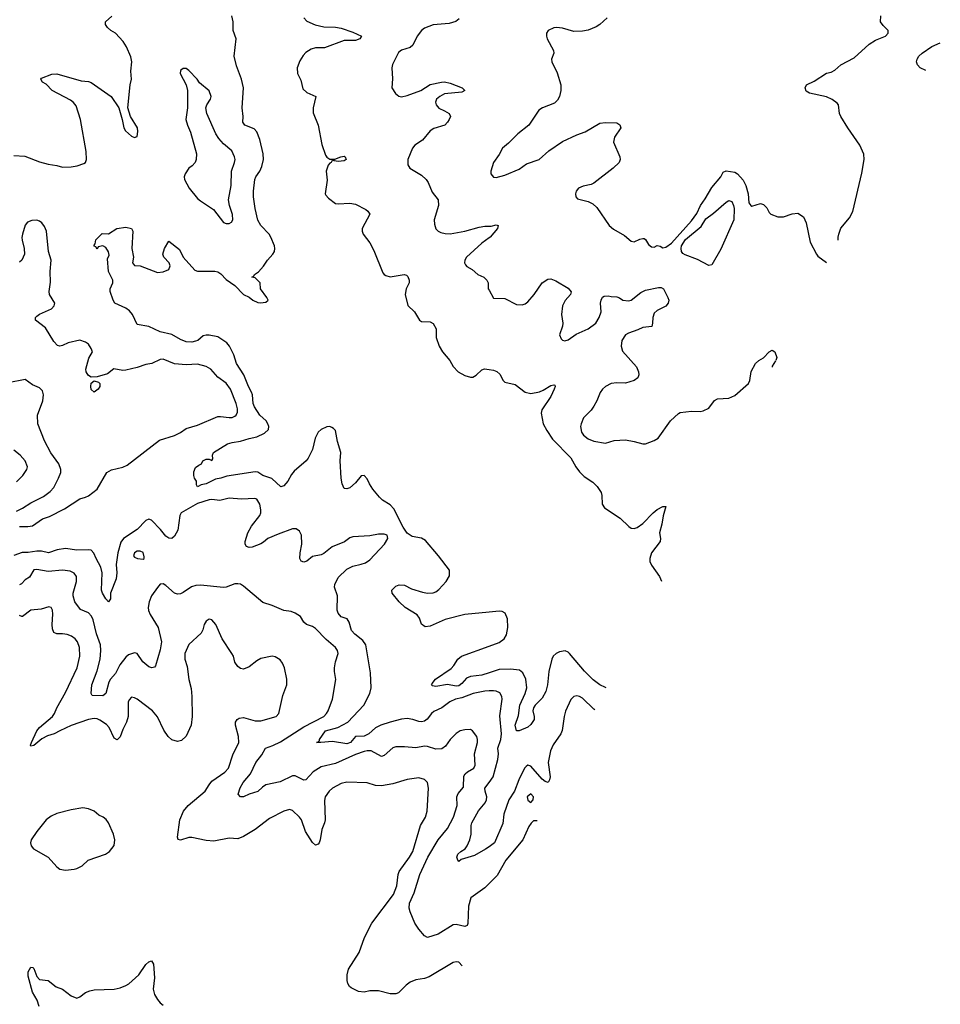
# Model space of a CAD drawing. Header units: inches. Extents: x 2134017 to 2292458, y 756222 to 916513.
# Tile 298 of 387: x 2246731 to 2253142, y 812245 to 819104. Entities that reach past the tile are written whole.
import ezdxf

# ---------------------------------------------------------------- set-up
doc = ezdxf.new("R2010")
doc.units = ezdxf.units.IN
doc.header["$MEASUREMENT"] = 0
doc.layers.add('C2841', color=7, linetype='Continuous')
doc.layers.add('C2851', color=7, linetype='Continuous')

msp = doc.modelspace()

# ---------------------------------------------------------------- linework, layer by layer
at = {"layer": 'C2841', "color": 5}
for points, elevation in [([(2246690, 818158), (2246766.8, 818153.2), (2246870, 818113.7), (2246930, 818097), (2246988.9, 818088.9), (2247030, 818077.6), (2247090, 818079.5), (2247132.7, 818087.3), (2247177.7, 818102.3), (2247189.6, 818110.4), (2247197, 818130), (2247194.7, 818185.3), (2247155, 818410), (2247124.4, 818504.4), (2247106.5, 818526.5), (2247084.4, 818544.4), (2246957.2, 818610), (2246914.8, 818654.8), (2246889, 818670), (2246878, 818690), (2246884, 818696), (2246955.9, 818724.1), (2246990, 818728.2), (2247159, 818679), (2247210, 818673.1), (2247230, 818666.4), (2247368.8, 818568.8), (2247422, 818490), (2247444.4, 818410), (2247455.5, 818350), (2247468, 818330), (2247510, 818293), (2247530, 818283), (2247550, 818291), (2247554.9, 818325.1), (2247551.9, 818350), (2247502, 818430), (2247484.5, 818490), (2247499.7, 818650), (2247509.5, 818690), (2247506.2, 818746.2), (2247511.1, 818810), (2247505.7, 818845.7), (2247475.2, 818915.2), (2247452.8, 818952.8), (2247399.3, 819010), (2247365.2, 819030), (2247342.7, 819050), (2247329.5, 819070), (2247329.3, 819090), (2247372.1, 819127.9)], 240), ([(2250000, 814977.8), (2249830, 814960.2), (2249694.1, 814925.9), (2249590, 814879.8), (2249554.5, 814874.5), (2249530, 814892.3), (2249514.6, 814934.6), (2249498.1, 814958.1), (2249415.1, 815010), (2249374, 815050), (2249326, 815110), (2249323.7, 815130), (2249350, 815157.1), (2249373.8, 815166.2), (2249410, 815166), (2249459.9, 815139.9), (2249536.7, 815116.7), (2249570, 815109.3), (2249610, 815111.8), (2249630, 815119.3), (2249650, 815133.8), (2249701, 815190), (2249723.2, 815230), (2249724.2, 815270), (2249647.5, 815370), (2249556.8, 815476.8), (2249530, 815491.8), (2249463.9, 815503.9), (2249430, 815526.6), (2249402.2, 815570), (2249335.8, 815695.8), (2249310, 815724.6), (2249257.7, 815757.7), (2249236.9, 815776.9), (2249190, 815834.5), (2249166.3, 815870), (2249150, 815906), (2249130, 815929.3), (2249110, 815926.6), (2249070, 815878.4), (2249030, 815842.7), (2249010, 815837.2), (2248990, 815839), (2248976, 815870), (2248969.6, 815909.6), (2248962.4, 816030), (2248967, 816090), (2248945.4, 816165.4), (2248930, 816242), (2248917.2, 816257.2), (2248903.9, 816263.9), (2248890, 816269.5), (2248870, 816267.6), (2248830, 816249.7), (2248809.4, 816230.6), (2248789, 816190), (2248771, 816109), (2248741.1, 816050), (2248726.5, 816030), (2248641.5, 815958.5), (2248623.3, 815936.7), (2248599.3, 815890), (2248570, 815858), (2248550, 815849.6), (2248488, 815908), (2248425.1, 815930), (2248390, 815951.6), (2248370, 815954.3), (2248174.7, 815925.3), (2248131, 815910), (2248095.8, 815904.2), (2248030.7, 815870), (2247995.9, 815864.1), (2247969, 815849), (2247963.1, 815863.1), (2247962, 815890), (2247949, 815910), (2247944, 815930), (2247944.7, 815955.3), (2247956.4, 815983.6), (2247978, 816002), (2247998, 816010), (2248006, 816030), (2248030, 816042), (2248050, 816042), (2248070, 816034), (2248075.3, 816044.7), (2248074, 816070), (2248081.2, 816090), (2248179.3, 816150), (2248210, 816159), (2248270, 816167.4), (2248330, 816187.6), (2248382.4, 816197.6), (2248435.3, 816224.7), (2248463.1, 816250), (2248465.7, 816270), (2248459.8, 816290), (2248446.5, 816310), (2248403.7, 816350), (2248366.8, 816406.8), (2248358.2, 816430), (2248353.2, 816490), (2248346.2, 816510), (2248323.8, 816550), (2248291.9, 816630), (2248240.6, 816710), (2248221.4, 816770), (2248193.4, 816830), (2248172.8, 816852.8), (2248110, 816894.1), (2248050, 816907.7), (2248030, 816907.3), (2248010, 816900.8), (2247970.8, 816869.2), (2247955.9, 816864.1), (2247930, 816858.5), (2247890, 816859.8), (2247850, 816875.3), (2247790, 816910.9), (2247708.7, 816928.7), (2247630, 816967.4), (2247550, 816982), (2247516, 817050), (2247496.4, 817076.4), (2247470, 817094), (2247393.2, 817130), (2247382.7, 817150), (2247360.9, 817210), (2247360.9, 817230), (2247379.7, 817270), (2247379.7, 817290), (2247349.8, 817350.2), (2247342, 817438), (2247355.3, 817464.7), (2247350, 817486), (2247330, 817518), (2247310, 817528), (2247278, 817522), (2247270, 817506), (2247262, 817522), (2247250, 817526), (2247250, 817534), (2247258, 817542), (2247262, 817570), (2247305.6, 817614.4), (2247350, 817612), (2247408, 817650), (2247470, 817659.1), (2247510, 817650.4), (2247519.1, 817630), (2247513, 817510), (2247524, 817450), (2247518, 817410), (2247530, 817392), (2247570, 817390.6), (2247690, 817342.3), (2247731.3, 817348.7), (2247770, 817364.9), (2247779.5, 817390), (2247772, 817410), (2247734.5, 817450), (2247728.2, 817470), (2247739.5, 817510), (2247770, 817562), (2247843.4, 817503.4), (2247870.5, 817450), (2247950, 817360.3), (2247970, 817352.9), (2248090, 817352.8), (2248110, 817347.4), (2248133, 817333), (2248170, 817294.4), (2248230, 817253), (2248290, 817190.8), (2248330, 817171), (2248354.8, 817150), (2248390, 817133.4), (2248409.2, 817130.8), (2248444.7, 817135.3), (2248462, 817150), (2248453.2, 817170), (2248409, 817230), (2248406, 817270), (2248370, 817306), (2248348, 817310), (2248362, 817318), (2248366, 817330), (2248393.2, 817346.8), (2248430, 817386.8), (2248457.6, 817430), (2248493.6, 817470), (2248504.7, 817490), (2248508.2, 817510), (2248505.1, 817530), (2248480.8, 817590), (2248468.5, 817610), (2248410.4, 817670.4), (2248390, 817707.6), (2248370.6, 817790), (2248359.9, 817870), (2248358.6, 817910), (2248367.8, 817990), (2248374.8, 818010), (2248403.7, 818050), (2248418.2, 818081.8), (2248428.6, 818130), (2248427.8, 818170), (2248403, 818270), (2248381.9, 818321.9), (2248363, 818343), (2248298.4, 818370), (2248285.6, 818390), (2248288.5, 818430), (2248280.2, 818490), (2248289.7, 818630), (2248275.1, 818690), (2248241.8, 818781.8), (2248225.8, 818850), (2248239.1, 818970), (2248218.3, 819030), (2248216.9, 819090), (2248209.5, 819130)], 220), ([(2248710, 819116.4), (2248730, 819094.9), (2248789.2, 819069.2), (2248850, 819054.7), (2248930, 819052.8), (2248970, 819045.5), (2249050, 819018.3), (2249111, 818990), (2249100.5, 818970), (2249070, 818958.8), (2248990, 818958.5), (2248852.8, 818907.2), (2248790, 818907.7), (2248761.7, 818898.3), (2248724.6, 818875.4), (2248704.4, 818855.6), (2248682.1, 818817.9), (2248664.4, 818770), (2248665.2, 818730), (2248690, 818682.4), (2248703, 818623), (2248730, 818596.9), (2248794, 818570), (2248775.3, 818490), (2248775.4, 818455.4), (2248810, 818368.8), (2248835, 818235), (2248860.8, 818160.8), (2248870, 818147), (2248890, 818132.6), (2248926.7, 818133.3), (2248968, 818150), (2248990, 818152.4), (2248998, 818150), (2249004.7, 818130), (2248990, 818121.2), (2248950, 818115.3), (2248921.2, 818121.2), (2248910, 818128), (2248901, 818110), (2248890, 818104.5), (2248878.4, 818090), (2248866.3, 818050), (2248872.8, 817987.2), (2248859.1, 817890), (2248862.4, 817882.4), (2248880.7, 817860.7), (2248930, 817823.8), (2248950, 817820.4), (2249030, 817825.3), (2249070, 817818), (2249141.1, 817781.1), (2249156, 817770), (2249170.6, 817750.6), (2249117.1, 817650), (2249115.5, 817630), (2249122, 817610), (2249170.3, 817550.3), (2249197.3, 817497.3), (2249260.9, 817340.9), (2249269, 817329), (2249281.5, 817321.5), (2249310, 817314), (2249408.3, 817328.3), (2249424.1, 817324.1), (2249434.9, 817314.9), (2249444.4, 817290), (2249442.6, 817270), (2249423.1, 817230), (2249415.3, 817190), (2249433.7, 817113.7), (2249481.6, 817070), (2249516, 817010), (2249530, 817002), (2249590, 817000.5), (2249610, 816986.8), (2249630.4, 816950), (2249632.4, 816890), (2249653, 816830), (2249675.5, 816790), (2249726, 816730), (2249750, 816687.3), (2249784, 816650), (2249830, 816625.5), (2249870, 816614), (2249885.6, 816614.4), (2249910, 816627.3), (2249950, 816664), (2249967.9, 816672.1), (2250000, 816667.1)], 220), ([(2249790.9, 819109.1), (2249767.9, 819092.1), (2249722, 819078), (2249611, 819069), (2249550, 819045.1), (2249530, 819028.3), (2249498.9, 818990), (2249470, 818925.6), (2249449.2, 818910.8), (2249390, 818891.9), (2249370, 818876), (2249327.1, 818792.9), (2249323.7, 818770), (2249328.3, 818691.7), (2249323.8, 818630), (2249347.7, 818590), (2249370.5, 818570.5), (2249390, 818567.2), (2249430, 818577), (2249524.5, 818610), (2249590, 818653.2), (2249668.9, 818668.9), (2249690.2, 818670.2), (2249730, 818661.7), (2249812, 818630), (2249831, 818610), (2249810, 818599), (2249690, 818587.6), (2249656.3, 818570), (2249633.4, 818550), (2249627, 818530), (2249630.6, 818510), (2249650, 818487.7), (2249690.4, 818470.4), (2249721, 818450), (2249730.8, 818430), (2249722.8, 818410), (2249710.8, 818390), (2249690.7, 818370), (2249614.7, 818345.3), (2249590.2, 818329.8), (2249535.7, 818264.3), (2249482, 818230), (2249466, 818210), (2249434.6, 818130), (2249433.8, 818093.8), (2249447.7, 818070), (2249530, 818020.3), (2249562.6, 817990), (2249575.8, 817970), (2249602.8, 817902.8), (2249645.7, 817850), (2249647.6, 817810), (2249618.4, 817710), (2249619.9, 817679.9), (2249628.4, 817648.4), (2249646, 817630), (2249662.9, 817622.9), (2249694.1, 817614.1), (2249730, 817613.6), (2249830, 817631.2), (2249930, 817659.8), (2249970, 817666), (2250000, 817666.2)], 240), ([(2246730, 815574.1), (2246786.9, 815573.1), (2246820.8, 815579.2), (2246890, 815626.7), (2246937.8, 815642.2), (2247043.8, 815696.2), (2247150, 815767.1), (2247190, 815777.3), (2247210, 815787.6), (2247270, 815834.4), (2247338, 815950), (2247370, 815969), (2247450, 815987.1), (2247479, 816001), (2247705.7, 816174.3), (2247810, 816207.1), (2247850, 816227.6), (2247890, 816256.1), (2247970, 816280.2), (2248110, 816339.1), (2248130, 816340.8), (2248190, 816332.2), (2248210, 816333.6), (2248230, 816341.5), (2248239.7, 816350), (2248248.7, 816370), (2248247.6, 816392.4), (2248238.2, 816430), (2248198.6, 816530), (2248170, 816571.1), (2248110, 816614), (2248061.6, 816670), (2248030, 816687.2), (2247970, 816703.8), (2247890, 816700.2), (2247810, 816707.2), (2247730, 816739.7), (2247710, 816737.7), (2247651.8, 816708.2), (2247610, 816702.8), (2247550, 816680.3), (2247470, 816662.4), (2247450, 816660.3), (2247387.8, 816672.2), (2247343.5, 816636.5), (2247270, 816617.2), (2247230, 816614), (2247210, 816626), (2247200.1, 816640.1), (2247194, 816650), (2247191.5, 816670), (2247213.7, 816746.3), (2247237.2, 816790), (2247230, 816814), (2247210, 816842.7), (2247190, 816856.9), (2247150, 816871.2), (2247070, 816853.6), (2247030, 816834), (2247010, 816829.4), (2246995.3, 816835.3), (2246970, 816862.7), (2246910, 816957.6), (2246840.9, 817010), (2246842, 817030), (2246850, 817038), (2246870, 817053.7), (2246952.3, 817090), (2246971.5, 817110), (2246975.1, 817130), (2246939.5, 817190), (2246937, 817210), (2246945.4, 817274.6), (2246942.4, 817350), (2246949.8, 817430), (2246931.6, 817490), (2246917.8, 817630), (2246904.4, 817664.4), (2246886.4, 817690), (2246870, 817701.6), (2246850, 817706.8), (2246815.6, 817704.4), (2246786.6, 817693.4), (2246770, 817672.8), (2246750.1, 817610), (2246747.2, 817587.2), (2246748, 817568), (2246762.8, 817510), (2246764, 817470), (2246746, 817430), (2246730, 817414)], 240), ([(2250000, 817584.7), (2249950, 817548), (2249843.1, 817450), (2249830.4, 817430), (2249828.4, 817410), (2249835.6, 817395.6), (2249844.4, 817384.4), (2249883.1, 817363.1), (2249921, 817330), (2249962.8, 817310), (2249984, 817290), (2249993, 817270), (2249994, 817230), (2250000, 817219)], 240), ([(2246710, 815681.6), (2246750, 815700.5), (2246810, 815738.7), (2246896.4, 815783.6), (2246943.1, 815816.9), (2246970, 815846.4), (2247002, 815910), (2247017.2, 815950), (2247017.6, 815970), (2247004.6, 816010), (2246947.7, 816087.7), (2246903.9, 816170), (2246856.8, 816290), (2246855.6, 816350), (2246892.4, 816450), (2246895.4, 816470), (2246896.3, 816490), (2246890, 816519), (2246870, 816540.7), (2246821.1, 816561.1), (2246770, 816597.2), (2246650, 816573.6)], 260), ([(2246710, 815885.8), (2246754, 815930), (2246781.6, 815970), (2246785.6, 815990), (2246769.7, 816030), (2246735.6, 816070), (2246690, 816106.3)], 280), ([(2250000, 814428.6), (2249970, 814427.3), (2249890, 814410.7), (2249810, 814381.2), (2249765.5, 814370), (2249726.6, 814353.4), (2249670, 814311), (2249615.7, 814284.3), (2249598.5, 814270), (2249569.3, 814230.7), (2249550, 814218), (2249530, 814213.6), (2249510, 814215.5), (2249469.3, 814230), (2249430, 814235.8), (2249390, 814231.3), (2249310, 814211.3), (2249246.4, 814190), (2249210, 814171.6), (2249162.7, 814130), (2249130, 814112.2), (2249070, 814109.8), (2249034.3, 814070), (2249010, 814059.9), (2248910, 814076.8), (2248828.7, 814068.7), (2248798, 814070), (2248808.3, 814071.7), (2248818, 814082), (2248818, 814090), (2248861.4, 814150), (2248946.8, 814173.2), (2249016.8, 814210), (2249127.4, 814330), (2249169.8, 814410.2), (2249178.3, 814450), (2249174.6, 814554.6), (2249141.7, 814750), (2249119.6, 814779.6), (2249064.6, 814824.6), (2249042.2, 814850), (2249026.5, 814906.5), (2249011.8, 814930), (2248970, 814945.1), (2248948.4, 814970), (2248941.1, 814990), (2248943.9, 815090), (2248924.2, 815150), (2248925.3, 815170), (2248950, 815219.5), (2249010, 815277.3), (2249050, 815297.8), (2249109.8, 815310.2), (2249138.7, 815321.3), (2249170, 815340.5), (2249272.7, 815450), (2249294.5, 815490), (2249290, 815512.7), (2249270, 815519.5), (2249230, 815520.5), (2249170, 815507.6), (2249050, 815501.6), (2249030, 815493.6), (2248992.6, 815467.4), (2248907.3, 815432.7), (2248850, 815386), (2248830, 815376.2), (2248770, 815363.9), (2248730, 815331.3), (2248710, 815324.2), (2248691.3, 815331.3), (2248683.1, 815350), (2248684.7, 815390), (2248696.9, 815450), (2248693, 815513), (2248680.5, 815540.5), (2248657.6, 815557.6), (2248630, 815556.4), (2248530, 815519.8), (2248459.1, 815490), (2248430, 815463.7), (2248410, 815452.3), (2248350, 815429.4), (2248330, 815427), (2248310, 815434), (2248302, 815450), (2248301.6, 815470), (2248321.1, 815530), (2248344.7, 815575.3), (2248403, 815650), (2248409.7, 815670), (2248411.1, 815690), (2248403.1, 815730), (2248383.1, 815763.1), (2248369.7, 815769.7), (2248276, 815764), (2248190, 815771.7), (2248124.3, 815755.7), (2248070, 815761.8), (2248050, 815759.5), (2247970, 815734.4), (2247856, 815670), (2247846.4, 815650), (2247832.5, 815547.5), (2247810, 815505.2), (2247790, 815489.2), (2247770, 815491.8), (2247750, 815505.6), (2247712.7, 815552.7), (2247650, 815618.3), (2247630, 815625.3), (2247610, 815615.7), (2247550, 815552.9), (2247453.3, 815490), (2247436, 815464), (2247414.1, 815390), (2247403, 815310), (2247407.2, 815250), (2247403.5, 815210), (2247363.6, 815110), (2247363.8, 815070), (2247350, 815049.7), (2247330, 815069.6), (2247307.7, 815110), (2247301.8, 815130), (2247305.7, 815250), (2247297.4, 815290), (2247263.7, 815350), (2247248.4, 815388.4), (2247229, 815409), (2247210, 815412.2), (2247130, 815408.6), (2247050, 815420.5), (2246992.2, 815410), (2246931.4, 815391.4), (2246882.4, 815402.4), (2246850, 815402.2), (2246790, 815392.3), (2246748.5, 815391.5), (2246690, 815371.4)], 240), ([(2250000, 813086.1), (2249970, 813055.6), (2249873.8, 812986.2), (2249855.5, 812930), (2249851.4, 812808.6), (2249846.4, 812793.6), (2249830, 812786.6), (2249770, 812800.5), (2249750, 812798.4), (2249646.2, 812733.8), (2249570, 812709.6), (2249550, 812721.3), (2249510, 812769.2), (2249483.3, 812810), (2249449.9, 812890), (2249444.5, 812915.5), (2249446, 812950), (2249478.5, 813021.5), (2249518.5, 813150), (2249572.3, 813270), (2249646.3, 813390), (2249711.3, 813470), (2249753, 813550), (2249778.5, 813630), (2249774.8, 813690), (2249785.5, 813714.5), (2249822.6, 813757.4), (2249825, 813835), (2249832.9, 813850), (2249850, 813865.4), (2249893, 813890), (2249903, 813910), (2249899.2, 813990), (2249918.7, 814070), (2249919.7, 814090), (2249914.7, 814110), (2249885.2, 814150), (2249870, 814158.4), (2249830, 814158), (2249798.8, 814150), (2249770, 814131.6), (2249730, 814089.6), (2249695.9, 814044.1), (2249670, 814025), (2249630, 814022.5), (2249570, 814041.8), (2249550, 814043.1), (2249490, 814032.9), (2249410, 814039.8), (2249350, 814038.7), (2249328.6, 814031.4), (2249270, 813978.5), (2249250, 813970.9), (2249178, 814010), (2249151.4, 814011.4), (2249130, 814006.8), (2249070, 813986.2), (2248930, 813923.7), (2248830, 813900.6), (2248774.6, 813865.4), (2248724, 813810), (2248710, 813805.8), (2248650, 813836.9), (2248630, 813835.8), (2248544.5, 813795.5), (2248446.3, 813773.7), (2248421.6, 813758.4), (2248390, 813728), (2248330, 813709.6), (2248290.2, 813689.8), (2248269.3, 813690), (2248251.6, 813710), (2248266.1, 813753.9), (2248288.4, 813790), (2248337.8, 813850), (2248374.6, 813930), (2248417.6, 813982.4), (2248442, 814030), (2248493, 814047), (2248547.5, 814072.5), (2248710, 814178.8), (2248848.2, 814250), (2248867.2, 814270), (2248878.7, 814290), (2248909.7, 814370), (2248932.5, 814507.5), (2248922.9, 814562.9), (2248923.4, 814590), (2248930.6, 814630), (2248949.7, 814690), (2248945.1, 814710), (2248930, 814731.2), (2248865.4, 814785.4), (2248790, 814862.8), (2248770, 814876.4), (2248727.6, 814890), (2248710, 814907.6), (2248685.8, 814945.8), (2248650, 814971.1), (2248621.1, 814981.1), (2248570, 814989), (2248490, 815023.5), (2248423.7, 815043.7), (2248290, 815158.3), (2248270, 815171.1), (2248250, 815175.4), (2248230, 815175.1), (2248170, 815152.2), (2248150, 815148.9), (2247990, 815165.5), (2247956.8, 815163.2), (2247927.7, 815152.3), (2247870, 815112.8), (2247850, 815103.5), (2247830, 815102.8), (2247809.7, 815110), (2247750, 815163.5), (2247730, 815175.1), (2247710, 815171.5), (2247690, 815149.7), (2247649.6, 815090.4), (2247632.8, 815050), (2247624.8, 815010), (2247627.9, 814987.9), (2247639.6, 814959.6), (2247696.5, 814870), (2247718.3, 814770), (2247710, 814715.3), (2247676.1, 814603.9), (2247670, 814594), (2247650.7, 814589.3), (2247630, 814595.1), (2247589.4, 814630), (2247550, 814689), (2247530, 814693.2), (2247490, 814680.7), (2247470, 814662.9), (2247429, 814610), (2247398.5, 814550), (2247363.5, 814510), (2247353.2, 814490), (2247330, 814409.7), (2247310, 814393.1), (2247236.4, 814396.4), (2247229.5, 814409.5), (2247233.7, 814470), (2247270.8, 814569.2), (2247292.1, 814650), (2247295.9, 814710), (2247293, 814750), (2247266.7, 814826.7), (2247244.1, 814924.1), (2247232.5, 814950), (2247210, 814971.5), (2247155.5, 814995.5), (2247114.6, 815050), (2247104.6, 815090), (2247104.4, 815110), (2247125.8, 815190), (2247126.1, 815226.1), (2247110, 815249.6), (2247082.2, 815262.2), (2247029.8, 815269.8), (2246930, 815261.1), (2246850, 815274.4), (2246830, 815271.1), (2246798.6, 815221.4), (2246770, 815203), (2246745, 815175), (2246730, 815167.4)], 260), ([(2249812, 812512.8), (2249790, 812538.7), (2249770, 812541.3), (2249750, 812535.8), (2249583.4, 812436.6), (2249550, 812425.5), (2249490, 812415.4), (2249450, 812399), (2249421.5, 812378.5), (2249370, 812326.2), (2249350, 812318), (2249310, 812318.7), (2249230, 812339.8), (2249170, 812338), (2249130, 812329.8), (2249090, 812335.3), (2249040.4, 812360.4), (2249028.7, 812370), (2249017.2, 812390), (2249012.1, 812410), (2249012, 812450), (2249020.3, 812490), (2249094.6, 812605.4), (2249132.8, 812710), (2249182.6, 812810), (2249334.6, 813010), (2249357, 813070), (2249366.5, 813150), (2249372.7, 813170), (2249446.8, 813270), (2249468.1, 813310), (2249521.8, 813490), (2249556.4, 813550), (2249569.8, 813590), (2249576.9, 813750), (2249571.6, 813790), (2249550, 813811.6), (2249510, 813822), (2249430, 813811.2), (2249330, 813781), (2249250, 813766.2), (2249210, 813769.7), (2249150, 813786.9), (2249010, 813792.2), (2248970, 813782.6), (2248910, 813751.1), (2248885.3, 813730), (2248859.5, 813690), (2248854.7, 813665.3), (2248857.8, 813530), (2248854, 813510), (2248836.2, 813463.8), (2248823.2, 813390), (2248815.5, 813370), (2248810, 813360.5), (2248790, 813353.3), (2248770, 813371.6), (2248721.5, 813450), (2248693.2, 813530), (2248680.8, 813550), (2248630, 813595.1), (2248610, 813602), (2248570, 813591.1), (2248470, 813539.8), (2248370, 813463.4), (2248290, 813414.2), (2248250, 813398.5), (2248190, 813402.3), (2248082.6, 813382.6), (2248030, 813386.6), (2247930, 813407.4), (2247910, 813406.2), (2247850, 813388.4), (2247834.2, 813394.2), (2247829.7, 813410), (2247845.8, 813530), (2247871, 813590), (2247905.4, 813630), (2248023.9, 813730), (2248050, 813774.9), (2248070, 813798.5), (2248158.8, 813861.2), (2248184.2, 813890), (2248216.1, 813983.9), (2248258.3, 814070), (2248256.1, 814110), (2248233, 814190), (2248234.5, 814210), (2248245.2, 814230), (2248260.5, 814239.5), (2248290, 814243.7), (2248370, 814220.9), (2248410, 814219.5), (2248518, 814250), (2248535.6, 814270), (2248562.6, 814397.4), (2248591.8, 814470), (2248591.8, 814510), (2248574.5, 814590), (2248562, 814622), (2248545.4, 814645.4), (2248510, 814666), (2248490, 814669.3), (2248410, 814654.5), (2248381.7, 814638.3), (2248330, 814596), (2248290, 814579.3), (2248270, 814584), (2248250, 814599.3), (2248230, 814628.7), (2248219.5, 814670), (2248209.6, 814690), (2248140.9, 814790), (2248096, 814890), (2248070, 814924), (2248050, 814928.7), (2248030, 814915.3), (2248016, 814890), (2248007.1, 814852.9), (2247996, 814830), (2247910, 814752.3), (2247880.3, 814690), (2247880.3, 814650), (2247897.5, 814597.5), (2247908.3, 814508.3), (2247924.6, 814444.6), (2247931, 814389), (2247933.2, 814250), (2247924.7, 814190), (2247890, 814113), (2247858, 814082), (2247830, 814075.3), (2247790, 814088.7), (2247765.3, 814110), (2247735.7, 814155.7), (2247690, 814246.9), (2247656.5, 814290), (2247550, 814371.1), (2247530, 814380.5), (2247510, 814383.7), (2247493.7, 814366.3), (2247487.2, 814350), (2247485.8, 814250), (2247476.1, 814210), (2247450, 814159.6), (2247430, 814108), (2247410, 814087.4), (2247390, 814099.7), (2247353.5, 814173.5), (2247334.9, 814194.9), (2247290, 814225.7), (2247270, 814234.5), (2247250, 814236.5), (2247210, 814229.1), (2247090, 814186.8), (2247010, 814151), (2246971.6, 814128.4), (2246924.4, 814115.6), (2246886.2, 814093.8), (2246830, 814048), (2246810, 814042.9), (2246806.6, 814050), (2246813.5, 814070), (2246850.5, 814150), (2246870, 814173.3), (2246960.7, 814250), (2246973.6, 814270), (2246989.9, 814310.1), (2247050, 814417.4), (2247130.6, 814590), (2247150.6, 814669.4), (2247147.6, 814730), (2247133.5, 814770), (2247118, 814790), (2247091.6, 814810), (2247062, 814822), (2247030, 814826.6), (2246990, 814825.3), (2246970, 814836.3), (2246960.5, 814860.5), (2246956.8, 814890), (2246962.6, 814962.6), (2246958.9, 814990), (2246950, 815009.3), (2246933.4, 815013.4), (2246882, 814998), (2246810, 814991), (2246750, 814946.6), (2246747, 814947), (2246730, 814952.6)], 280), ([(2250000, 814554.9), (2249950, 814539), (2249870, 814529.9), (2249842.2, 814517.8), (2249810, 814479.4), (2249790, 814464.2), (2249770, 814461.3), (2249710, 814473.6), (2249630, 814459.7), (2249604.9, 814464.9), (2249599.3, 814470), (2249609.5, 814490), (2249627.6, 814510), (2249736, 814584), (2249754.8, 814605.2), (2249782.5, 814650), (2249807.1, 814670), (2250000, 814740.9)], 220), ([(2250000, 813343.1), (2249975.1, 813324.9), (2249897.5, 813282.5), (2249805.5, 813254.5), (2249790, 813239), (2249781.2, 813250), (2249776.2, 813270), (2249783, 813290), (2249803.6, 813310), (2249832.2, 813327.8), (2249847.7, 813350), (2249864.8, 813390), (2249874.2, 813430), (2249874.7, 813490), (2249879.9, 813510), (2249926.6, 813593.4), (2249971.4, 813648.6), (2249982.3, 813670), (2249984.4, 813690), (2249972.1, 813730), (2249971, 813750), (2250000, 813790.5)], 240), ([(2246866.8, 812230), (2246853.6, 812273.6), (2246819.7, 812330), (2246790, 812442), (2246790, 812471), (2246810, 812504.7), (2246822, 812502), (2246830, 812494), (2246850, 812438), (2246870, 812417.3), (2246930.4, 812410.4), (2246986, 812366), (2247030, 812350.4), (2247090, 812303.8), (2247130, 812287.7), (2247150, 812296.3), (2247190, 812327.7), (2247220.1, 812339.9), (2247250, 812346.4), (2247390, 812350.3), (2247430, 812359.5), (2247470, 812376.4), (2247491.1, 812388.9), (2247560.5, 812450), (2247610, 812522), (2247630, 812542), (2247650, 812547.3), (2247664.1, 812524.1), (2247669.1, 812430), (2247661.1, 812350), (2247670, 812313), (2247690, 812279.5), (2247710, 812256.4), (2247730, 812238.4)], 280)]:
    msp.add_lwpolyline(points, dxfattribs=dict(at, elevation=elevation))
for points, elevation in [([(2247870, 818765.2), (2247851, 818750), (2247848.4, 818730), (2247890.4, 818650.4), (2247899.5, 818610), (2247898.9, 818490), (2247888.9, 818408.9), (2247899.5, 818370), (2247921.8, 818321.8), (2247963.1, 818170), (2247960.3, 818130), (2247952.2, 818110), (2247933.1, 818086.9), (2247910, 818069.3), (2247883.1, 818030), (2247877.1, 818010), (2247879.5, 817990), (2247912, 817930), (2247970, 817859.3), (2247990, 817841.6), (2248081.1, 817781.1), (2248150, 817692), (2248170, 817683.6), (2248190, 817684.6), (2248207, 817693), (2248216.4, 817710), (2248213.6, 817746.4), (2248192.7, 817810), (2248185.3, 817850), (2248203.8, 817950), (2248206.2, 818050), (2248226.9, 818110), (2248231, 818130), (2248228, 818150), (2248209.6, 818190), (2248150, 818238.4), (2248117.6, 818277.6), (2248098, 818310), (2248033.6, 818450), (2248027.3, 818490), (2248034.5, 818510), (2248059.5, 818550), (2248064.5, 818570), (2248049.6, 818609.6), (2247984.4, 818664.4), (2247966, 818690), (2247910, 818749.3), (2247890, 818763.7)], 240), ([(2247250, 816509.6), (2247230, 816529.2), (2247227.2, 816550), (2247230, 816571.3), (2247250, 816587.3), (2247279.1, 816579.1), (2247290.5, 816570), (2247290.3, 816550), (2247277.6, 816530)], 240), ([(2247570, 815402.9), (2247550, 815401.6), (2247530.7, 815390), (2247523.7, 815370), (2247530, 815359.1), (2247552, 815350), (2247590, 815346), (2247597.2, 815350), (2247598.4, 815361.6), (2247590, 815391.8)], 260), ([(2247170, 813614), (2247090, 813599.6), (2246990, 813573.6), (2246950, 813555.6), (2246915.5, 813530), (2246850.6, 813450), (2246810.8, 813390), (2246806, 813370), (2246811, 813350), (2246827.3, 813327.3), (2246930.4, 813270.4), (2246990, 813202.8), (2247010, 813187.3), (2247050, 813180.5), (2247110, 813187.7), (2247130, 813190.5), (2247165.2, 813210), (2247209, 813250), (2247329.6, 813290.4), (2247357.2, 813310), (2247390, 813352), (2247394, 813390), (2247385.1, 813430), (2247349.4, 813510), (2247332.9, 813532.9), (2247313.2, 813550), (2247282.5, 813562.5), (2247249.7, 813589.7), (2247210, 813607.6)], 320)]:
    msp.add_lwpolyline(points, close=True, dxfattribs=dict(at, elevation=elevation))
at = {"layer": 'C2851', "color": 5}
for points, elevation in [([(2250823.1, 819116.9), (2250770.8, 819070), (2250745.5, 819054.5), (2250689.1, 819030.9), (2250650, 819023.5), (2250590, 819022), (2250510, 819044.2), (2250470, 819049.6), (2250450, 819047), (2250410.5, 819029.5), (2250398.8, 819010), (2250398.8, 818990), (2250404, 818970), (2250447.3, 818890), (2250450.8, 818870), (2250434, 818830), (2250436.3, 818810), (2250474.4, 818734.4), (2250500.2, 818650), (2250500.2, 818610), (2250491.1, 818568.9), (2250477.3, 818542.7), (2250456.2, 818523.8), (2250370.7, 818490), (2250345.9, 818474.1), (2250277.1, 818370), (2250200.7, 818310), (2250135.6, 818244.4), (2250094, 818210), (2250070, 818164), (2250030.8, 818110), (2250011, 818050), (2250011, 818030), (2250030, 818006.8), (2250050, 818004), (2250110, 818022), (2250210, 818063), (2250260.1, 818099.9), (2250349.7, 818130.3), (2250417, 818190), (2250510, 818255.3), (2250610, 818302.6), (2250670, 818322.4), (2250770, 818384.4), (2250810, 818388), (2250890, 818384.7), (2250910, 818372), (2250918, 818350), (2250874, 818286), (2250866.4, 818250), (2250910.4, 818150), (2250913, 818130), (2250904.9, 818110), (2250863, 818070), (2250730, 817966), (2250710, 817956.3), (2250654.6, 817945.4), (2250622.8, 817930), (2250607.3, 817910), (2250601, 817890), (2250604.7, 817870), (2250616, 817856), (2250690, 817838.8), (2250722.5, 817822.5), (2250750, 817796), (2250837.1, 817670), (2250866.1, 817646.1), (2250942, 817602), (2250990, 817560.3), (2251010, 817556.5), (2251050, 817574.7), (2251070, 817580.9), (2251079.1, 817579.1), (2251090, 817573.4), (2251110, 817539.3), (2251130, 817521.1), (2251150, 817520.4), (2251170.4, 817530.4), (2251190, 817526), (2251210, 817514), (2251230, 817520.4), (2251270, 817546.4), (2251410, 817703.8), (2251446, 817754), (2251471.3, 817810), (2251504.2, 817855.8), (2251550, 817935.5), (2251613.2, 818010), (2251630, 818042), (2251650, 818051.3), (2251710, 818041), (2251730, 818031), (2251770, 817986), (2251788.3, 817948.3), (2251803, 817890), (2251807.9, 817827.9), (2251822, 817810), (2251830, 817806), (2251890, 817824.7), (2251910, 817816), (2251933.2, 817793.2), (2251950, 817762), (2251962, 817750), (2252010, 817730.8), (2252050, 817730.6), (2252110, 817750.7), (2252150, 817756), (2252190, 817730.8), (2252208, 817690), (2252234.7, 817554.7), (2252279.1, 817470), (2252290, 817457.3), (2252349.6, 817413.1)], 260), ([(2252430.3, 817569), (2252429.6, 817589.6), (2252434.5, 817610), (2252450, 817650.8), (2252510, 817724), (2252531.9, 817768.1), (2252594.6, 818034.6), (2252611.2, 818130), (2252610, 818168), (2252580.5, 818230), (2252498, 818350), (2252449.6, 818430), (2252440.5, 818450), (2252433.6, 818510), (2252423.3, 818523.3), (2252388.8, 818548.8), (2252350, 818566), (2252230, 818591.3), (2252206.8, 818606.8), (2252199.7, 818630), (2252210, 818650.3), (2252263.3, 818676.7), (2252350, 818732.2), (2252381.2, 818738.8), (2252408.2, 818751.8), (2252449.6, 818790), (2252541.4, 818838.6), (2252646.2, 818933.8), (2252690, 818960.8), (2252759.5, 818990), (2252779.3, 819010), (2252779.3, 819030), (2252744.4, 819064.4), (2252725.6, 819090), (2252727.6, 819130)], 260), ([(2253042, 818750.2), (2253001.2, 818770), (2252982.7, 818790), (2252976, 818810), (2252980.7, 818830), (2252993, 818850), (2253014.7, 818870), (2253082.2, 818917.8), (2253141.8, 818942.9)], 240), ([(2250000, 817666.2), (2250013.7, 817666.3), (2250050, 817675.8), (2250062.8, 817670), (2250058.7, 817650), (2250007.2, 817590), (2250000, 817584.7)], 240), ([(2250000, 817219), (2250030, 817164), (2250110, 817161.6), (2250190, 817119.5), (2250230, 817118), (2250250, 817124.2), (2250270, 817138.7), (2250314.3, 817190), (2250369.8, 817270.2), (2250410, 817297.3), (2250430, 817298.8), (2250465.2, 817285.2), (2250550, 817234.8), (2250570.9, 817209.1), (2250566, 817190), (2250530, 817148.7), (2250511, 817110), (2250504.9, 817050), (2250512.7, 816990), (2250510.4, 816970), (2250490.4, 816910), (2250501.7, 816881.7), (2250512.2, 816872.2), (2250527.3, 816867.3), (2250550, 816874), (2250607.3, 816912.7), (2250689.6, 816950), (2250742, 816990), (2250766.6, 817030), (2250780.7, 817070), (2250776, 817130), (2250779.3, 817150), (2250789.4, 817170.6), (2250802, 817178), (2250830, 817181), (2250850, 817174.8), (2250890, 817174), (2250907.5, 817167.5), (2250930.7, 817150.7), (2250970, 817145.5), (2250990, 817150.7), (2251057.1, 817202.9), (2251090, 817219.7), (2251178.4, 817238.4), (2251198, 817238), (2251214.8, 817230), (2251245.5, 817170), (2251250.4, 817150), (2251247.7, 817130), (2251230, 817109.4), (2251170, 817079.3), (2251150, 817059), (2251140.5, 817030), (2251138.8, 816990), (2251132.7, 816967.3), (2251070, 816960.9), (2251036.7, 816943.3), (2250970, 816919.7), (2250950, 816909.5), (2250925.3, 816870), (2250920.3, 816830), (2250930, 816794.8), (2251026.1, 816686.1), (2251040.4, 816650), (2251042.4, 816630), (2251034.9, 816610), (2251010.3, 816589.7), (2250950, 816573), (2250890, 816575.1), (2250850, 816569.7), (2250810.5, 816550), (2250788.7, 816531.3), (2250772.3, 816507.7), (2250750.2, 816450), (2250729, 816411), (2250710, 816383.5), (2250658.3, 816330), (2250640.3, 816290), (2250636.5, 816270), (2250643.6, 816230), (2250657, 816210), (2250690, 816184.9), (2250730, 816169), (2250810, 816153.7), (2250870, 816172.4), (2250950, 816177.3), (2251010, 816166), (2251070, 816148.4), (2251090, 816148.4), (2251148.2, 816171.8), (2251177, 816190), (2251264.2, 816310), (2251319.1, 816360.9), (2251330, 816366.7), (2251410, 816376.4), (2251470, 816374), (2251490, 816378.7), (2251530, 816398), (2251570, 816450.8), (2251590, 816462.8), (2251670, 816466.8), (2251710, 816486.8), (2251805.1, 816570), (2251815.1, 816590), (2251825.6, 816654.4), (2251855.1, 816710), (2251877.2, 816730), (2251911.5, 816748.5), (2251950, 816790.8), (2251970, 816802.8), (2251990.5, 816790.5), (2252002.8, 816750), (2251996.3, 816731)], 240), ([(2251995, 816728.4), (2251971, 816690), (2251972.1, 816684.2)], 240), ([(2250000, 816667.1), (2250030, 816662.4), (2250053.5, 816653.5), (2250075.8, 816635.8), (2250098.8, 816590), (2250110, 816578.8), (2250182.5, 816562.5), (2250250, 816510.4), (2250290, 816501.1), (2250350, 816512.2), (2250377, 816523), (2250430, 816556.4), (2250450, 816560.7), (2250457.1, 816557.1), (2250460.7, 816550), (2250454, 816530), (2250430, 816479.3), (2250367.1, 816387.1), (2250362.5, 816362.5), (2250377.1, 816290), (2250401.4, 816241.4), (2250441.8, 816181.8), (2250570, 816051.7), (2250603.2, 815990), (2250630, 815954), (2250662.2, 815922.2), (2250723.4, 815883.4), (2250753.4, 815853.4), (2250780.5, 815810), (2250786, 815790), (2250788.2, 815730), (2250803.9, 815703.9), (2250911.8, 815631.8), (2250973.5, 815573.5), (2250990, 815563), (2251010, 815559.3), (2251030, 815566), (2251070, 815593.7), (2251143, 815670), (2251170, 815691.8), (2251210, 815713.7), (2251230, 815712), (2251211.4, 815648.6), (2251202.8, 815590), (2251187, 815530), (2251193.4, 815490), (2251190.5, 815470), (2251131.8, 815390), (2251120.3, 815350), (2251120.3, 815330), (2251130, 815304.9), (2251186.2, 815226.2), (2251199.4, 815192.1)], 220), ([(2250000, 814740.9), (2250070, 814766.7), (2250105.3, 814790), (2250121.5, 814818.5), (2250131.2, 814870), (2250128.5, 814930), (2250111.4, 814970), (2250090, 814981.6), (2250070, 814985), (2250000, 814977.8)], 220), ([(2250814.5, 814448.8), (2250811, 814451), (2250770, 814471.4), (2250724.4, 814504.4), (2250664.8, 814564.8), (2250560.3, 814690), (2250550, 814699.4), (2250530, 814707.4), (2250490, 814701.3), (2250468, 814690), (2250445.8, 814670), (2250436.8, 814650), (2250415.7, 814564.3), (2250407.3, 814470), (2250394.8, 814425.2), (2250370, 814376.8), (2250321.2, 814330), (2250308.4, 814310), (2250305.6, 814290), (2250314.7, 814250), (2250313.2, 814230), (2250290, 814194.7), (2250270, 814176.8), (2250210, 814149.2), (2250190, 814149.2), (2250182, 814190), (2250203.7, 814256.3), (2250212.9, 814330), (2250251.6, 814410), (2250262, 814450), (2250254.9, 814510), (2250234.2, 814554.2), (2250212.5, 814572.5), (2250150, 814580.7), (2250070, 814577.1), (2250000, 814554.9)], 220), ([(2250000, 813790.5), (2250028.3, 813830), (2250059.7, 813950), (2250064.5, 813990), (2250060.2, 814030), (2250082.7, 814090), (2250085.8, 814130), (2250074.1, 814254.1), (2250091.8, 814371.8), (2250089.7, 814390), (2250074.5, 814414.5), (2250050, 814426.6), (2250030, 814429.8), (2250000, 814428.6)], 240), ([(2250735.5, 814296.2), (2250730, 814300.4), (2250650, 814376.9), (2250630, 814389.7), (2250610, 814395.1), (2250590, 814389.6), (2250570, 814369.4), (2250531.8, 814288.2), (2250521.8, 814250), (2250508.1, 814151.9), (2250499.6, 814130), (2250447, 814053), (2250427, 814010), (2250411.5, 813930), (2250424.3, 813830), (2250421.2, 813810), (2250410.3, 813790), (2250390, 813797.2), (2250370, 813814.6), (2250290, 813904), (2250270, 813910.9), (2250257.8, 813902.2), (2250247.1, 813890), (2250205.9, 813810), (2250176.4, 813730), (2250137.5, 813670), (2250101.8, 813570), (2250095.2, 813504.8), (2250037, 813370), (2250000, 813343.1)], 240), ([(2250334.9, 813522.6), (2250310, 813523.7), (2250291.8, 813508.2), (2250276.9, 813483.1), (2250234.7, 813390), (2250117, 813250), (2250056.5, 813143.5), (2250000, 813086.1)], 260)]:
    msp.add_lwpolyline(points, dxfattribs=dict(at, elevation=elevation))
for points, elevation in [([(2251530, 817390.9), (2251450, 817433.7), (2251365.3, 817465.3), (2251350, 817476.1), (2251340.8, 817490), (2251336.5, 817510), (2251339.5, 817530), (2251366.6, 817573.4), (2251475.5, 817664.5), (2251510, 817716.8), (2251563.3, 817756.7), (2251650, 817832.1), (2251670, 817843.9), (2251690, 817837.2), (2251702.3, 817810), (2251706.3, 817790), (2251703.1, 817710), (2251614, 817506), (2251550, 817397.2)], 240), ([(2250290, 813712.4), (2250265.3, 813690), (2250270, 813667.3), (2250290, 813650.8), (2250306, 813670), (2250309.4, 813690)], 260)]:
    msp.add_lwpolyline(points, close=True, dxfattribs=dict(at, elevation=elevation))

doc.saveas('drawing.dxf')
